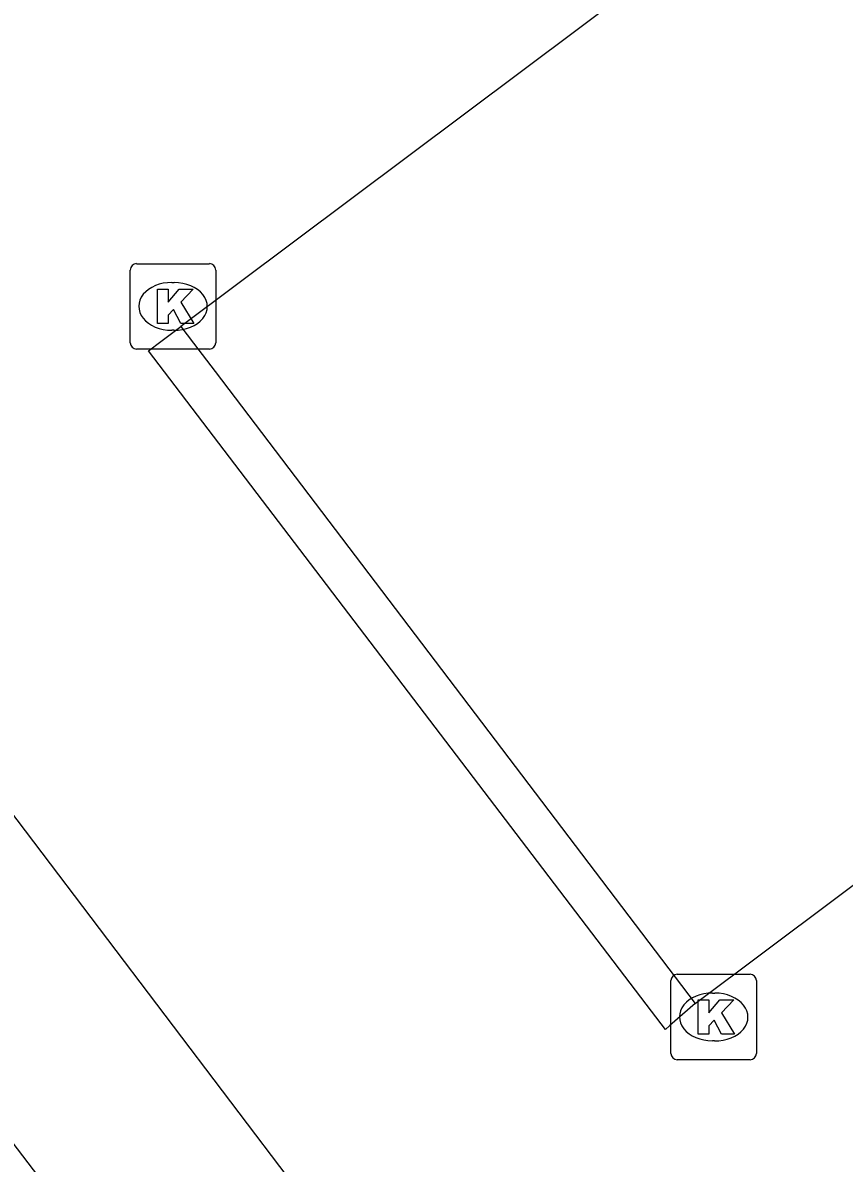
# Model space of a CAD drawing. Extents: x 160037 to 160839, y 385326 to 386441.
# Drawn here: x 160314.25 to 160323.86, y 385951.15 to 385964.5 of the extents above; entities that cross this region are included whole.
import ezdxf

# ---------------------------------------------------------------- set-up
doc = ezdxf.new("R2010")
doc.units = 0
for name, color, linetype in [('IMGEO_Kolk', 7, 'Continuous'), ('IMGEO_Parkeervlak_open', 7, 'Continuous'), ('IMGEO_Voetpad_open', 7, 'Continuous')]:
    doc.layers.add(name, color=color, linetype=linetype)

msp = doc.modelspace()

# ---------------------------------------------------------------- linework, layer by layer
at = {"layer": 'IMGEO_Kolk'}
for p, q in [((160315.582, 385961.678), (160316.434, 385961.678)), ((160315.507, 385960.752), (160315.507, 385961.604)), ((160316.508, 385961.604), (160316.508, 385960.752)), ((160315.995, 385961.458), (160316.02, 385961.458)), ((160316.018, 385960.898), (160315.993, 385960.898)), ((160316.434, 385960.678), (160315.582, 385960.678)), ((160321.834, 385952.434), (160321.834, 385953.286)), ((160321.909, 385953.36), (160322.761, 385953.36)), ((160322.835, 385953.286), (160322.835, 385952.434)), ((160322.322, 385953.14), (160322.347, 385953.14)), ((160322.345, 385952.58), (160322.32, 385952.58)), ((160322.761, 385952.36), (160321.909, 385952.36))]:
    msp.add_line(p, q, dxfattribs=at)
for points in [[(160315.582, 385961.678), (160316.434, 385961.678)], [(160315.507, 385960.752), (160315.507, 385961.604)], [(160316.508, 385961.604), (160316.508, 385960.752)], [(160315.828, 385961.378), (160315.951, 385961.378), (160315.951, 385961.227), (160316.081, 385961.378), (160316.245, 385961.378), (160316.099, 385961.227), (160316.252, 385960.978), (160316.1, 385960.978), (160316.015, 385961.142), (160315.951, 385961.075), (160315.951, 385960.978), (160315.828, 385960.978), (160315.828, 385961.378)], [(160316.434, 385960.678), (160315.582, 385960.678)], [(160321.834, 385952.434), (160321.834, 385953.286)], [(160321.909, 385953.36), (160322.761, 385953.36)], [(160322.835, 385953.286), (160322.835, 385952.434)], [(160322.155, 385953.06), (160322.278, 385953.06), (160322.278, 385952.909), (160322.408, 385953.06), (160322.572, 385953.06), (160322.426, 385952.909), (160322.579, 385952.66), (160322.427, 385952.66), (160322.342, 385952.824), (160322.278, 385952.757), (160322.278, 385952.66), (160322.155, 385952.66), (160322.155, 385953.06)], [(160322.761, 385952.36), (160321.909, 385952.36)]]:
    msp.add_lwpolyline(points, dxfattribs=at)
for centre, start, end in [((160315.584, 385961.602), 91.552, 178.448), ((160315.584, 385961.602), 91.552, 178.448), ((160316.432, 385961.602), 1.552, 88.448), ((160316.432, 385961.602), 1.552, 88.448), ((160315.584, 385960.754), 181.552, 268.448), ((160315.584, 385960.754), 181.552, 268.448), ((160316.432, 385960.754), 271.552, 358.448), ((160316.432, 385960.754), 271.552, 358.448), ((160321.911, 385953.284), 91.552, 178.448), ((160321.911, 385953.284), 91.552, 178.448), ((160322.759, 385953.284), 1.552, 88.448), ((160322.759, 385953.284), 1.552, 88.448), ((160321.911, 385952.436), 181.552, 268.448), ((160321.911, 385952.436), 181.552, 268.448), ((160322.759, 385952.436), 271.552, 358.448), ((160322.759, 385952.436), 271.552, 358.448)]:
    msp.add_arc(centre, 0.0765, start, end, dxfattribs=at)
for centre, major_axis, ratio, start_param, end_param in [((160315.994, 385961.178), (-0.387, 0.002), 0.722429, 4.712389, 7.853982), ((160316.019, 385961.178), (-0.39, 0.002), 0.717154, 1.570796, 4.712389), ((160322.321, 385952.86), (-0.387, 0.002), 0.722429, 4.712389, 7.853982), ((160322.346, 385952.86), (-0.39, 0.002), 0.717154, 1.570796, 4.712389)]:
    msp.add_ellipse(centre, major_axis=major_axis, ratio=ratio, start_param=start_param, end_param=end_param, dxfattribs=at)
at = {"layer": 'IMGEO_Parkeervlak_open'}
for points in [[(160322.119, 385953.017), (160344.171, 385969.539), (160338.096, 385977.416), (160316.099, 385960.943)], [(160297.464, 385977.233), (160325.133, 385940.705)], [(160322.119, 385953.017), (160321.823, 385952.759), (160321.772, 385952.714), (160321.608, 385952.929), (160315.719, 385960.658), (160315.864, 385960.767), (160316.099, 385960.943)], [(160316.099, 385960.943), (160316.247, 385960.748), (160316.5, 385960.415), (160322.119, 385953.017)]]:
    msp.add_lwpolyline(points, dxfattribs=at)
at = {"layer": 'IMGEO_Voetpad_open'}
msp.add_lwpolyline([(160321.032, 385942.311), (160320.164, 385943.468), (160305.939, 385962.146), (160297.407, 385973.279), (160295.521, 385975.755)], dxfattribs=at)

doc.saveas('drawing.dxf')
